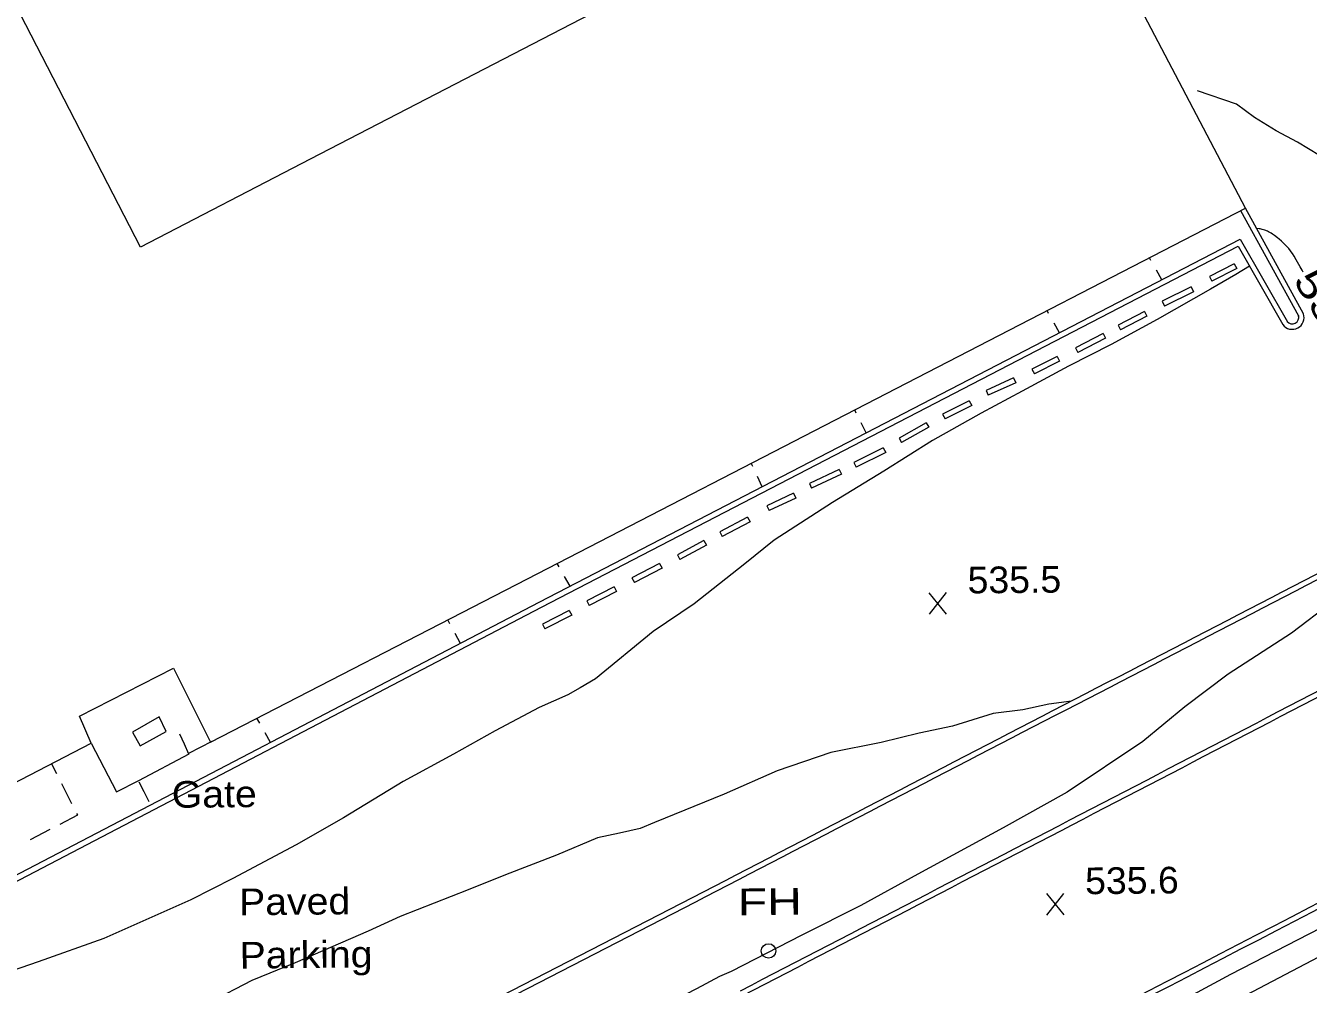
# Model space of a CAD drawing. Extents: x 2361284 to 2366480, y 6976556 to 6985346.
# Drawn here: x 2362837 to 2363068.1, y 6978498.5 to 6978671.2 of the extents above; entities that cross this region are included whole.
import ezdxf
from ezdxf.enums import TextEntityAlignment as Align

# ---------------------------------------------------------------- set-up
doc = ezdxf.new("R2010")
doc.units = 0
doc.header["$LTSCALE"] = 1.9
for name, color, linetype, lineweight in [('10', 7, 'Continuous', 13), ('11', 7, 'Continuous', 13), ('12', 7, 'Continuous', 13), ('13', 7, 'Continuous', 13), ('19', 7, 'Continuous', 13), ('26', 7, 'Continuous', 13), ('3', 7, 'Continuous', 13), ('4', 7, 'Continuous', 13), ('5', 7, 'Continuous', 13), ('7', 7, 'Continuous', 13), ('9', 7, 'Continuous', 13)]:
    doc.layers.add(name, color=color, linetype=linetype, lineweight=lineweight)

msp = doc.modelspace()

# ---------------------------------------------------------------- linework, layer by layer
at = {"layer": '10'}
msp.add_lwpolyline([(2362862.32, 6978544.061), (2362861.055, 6978546.66), (2362856.26, 6978543.884), (2362857.633, 6978541.467)], close=True, dxfattribs=at)
at = {"layer": '11'}
msp.add_circle((2362970.831, 6978504.512), 1.3, dxfattribs=at)
at = {"layer": '12'}
for p, q in [((2363002.892, 6978565.171), (2362999.775, 6978569.022)), ((2362999.812, 6978565.142), (2363002.855, 6978569.051)), ((2363024.058, 6978510.999), (2363020.941, 6978514.85)), ((2363020.978, 6978510.97), (2363024.021, 6978514.879))]:
    msp.add_line(p, q, dxfattribs=at)
for points in [[(2363067.133, 6978626.793), (2363066.943, 6978627.102), (2363066.58, 6978627.729), (2363065.877, 6978629), (2363065.507, 6978629.628), (2363065.195, 6978630.109), (2363064.978, 6978630.417), (2363064.829, 6978630.617), (2363064.52, 6978631.007), (2363064.277, 6978631.29), (2363064.109, 6978631.475), (2363063.761, 6978631.837), (2363063.203, 6978632.364), (2363062.805, 6978632.707), (2363062.527, 6978632.934), (2363061.941, 6978633.384), (2363061.6, 6978633.622), (2363061.369, 6978633.767), (2363060.904, 6978634.023), (2363060.669, 6978634.134), (2363060.195, 6978634.325), (2363059.718, 6978634.473), (2363059.399, 6978634.548), (2363059.185, 6978634.588), (2363058.758, 6978634.644)], [(2363253.996, 6978607.619), (2363253.283, 6978605.821), (2363248.717, 6978602.228), (2363241.34, 6978597.638), (2363234.103, 6978593.16), (2363226.762, 6978589.02), (2363205.247, 6978575.723), (2363188.419, 6978566.924), (2363174.43, 6978559.51), (2363159.371, 6978550.766), (2363137.904, 6978538.791), (2363113.334, 6978526.107), (2363078.126, 6978507.682), (2363030.81, 6978482.841), (2363007.915, 6978470.651)]]:
    msp.add_lwpolyline(points, dxfattribs=at)
at = {"layer": '13'}
for points in [[(2363094.663, 6978656.357), (2363094.301, 6978655.543), (2363093.744, 6978653.288), (2363091.681, 6978648.288), (2363089.285, 6978644.685), (2363086.175, 6978640.485), (2363083.544, 6978639.5), (2363079.544, 6978640.402), (2363072.066, 6978646.551), (2363066.102, 6978650.185), (2363062.282, 6978652.239), (2363058.378, 6978654.602), (2363055.115, 6978657.021), (2363048.092, 6978659.444)], [(2363057.453, 6978627.871), (2363054.997, 6978626.317), (2363050.412, 6978623.733), (2363040.833, 6978618.263), (2363032.516, 6978613.734), (2363024.833, 6978609.811), (2363016.485, 6978605.35), (2363009.102, 6978601.38), (2363000.379, 6978596.436), (2362991.6, 6978590.924), (2362982.324, 6978585.305), (2362971.868, 6978578.485), (2362966.557, 6978574.234), (2362957.435, 6978567.047), (2362950.063, 6978562.068), (2362939.683, 6978553.517), (2362936.908, 6978551.921)], [(2363081.821, 6978577.62), (2363078.501, 6978573.438), (2363076.077, 6978570.645), (2363072.309, 6978567.27), (2363064.993, 6978561.73), (2363053.641, 6978554.361), (2363045.787, 6978548.506), (2363038.227, 6978542.254), (2363024.622, 6978533.124), (2363013.072, 6978526.674), (2362997.711, 6978518.358), (2362987.423, 6978512.718), (2362976.815, 6978507.348), (2362964.075, 6978500.827)], [(2362936.908, 6978551.921), (2362934.7, 6978550.62), (2362929.542, 6978548.331), (2362921.591, 6978544.165), (2362914.091, 6978539.953), (2362905.007, 6978535.037), (2362894.249, 6978528.504), (2362885.775, 6978523.594), (2362874.361, 6978517.575), (2362866.768, 6978513.711), (2362851.123, 6978506.763), (2362839.283, 6978502.531), (2362830.062, 6978499.393)], [(2363025.386, 6978549.492), (2363021.341, 6978548.984), (2363016.621, 6978547.939), (2363011.297, 6978547.248), (2363003.958, 6978544.988), (2362997.97, 6978543.751), (2362991.135, 6978542.036), (2362982.052, 6978540.28), (2362972.383, 6978536.928), (2362962.811, 6978532.776), (2362950.261, 6978527.647)], [(2363119.293, 6978537.764), (2363118.025, 6978535.462), (2363114.06, 6978532.764), (2363105.925, 6978528.057), (2363098.984, 6978523.811), (2363087.474, 6978517.541), (2363076.287, 6978511.744), (2363054.005, 6978500.292), (2363036.704, 6978490.886), (2363022.436, 6978483.261), (2363009.254, 6978476.035), (2363003.792, 6978473.092)], [(2362950.261, 6978527.647), (2362947.71, 6978526.563), (2362944.008, 6978525.697), (2362940.035, 6978524.889), (2362932.634, 6978521.789), (2362923.458, 6978518.232), (2362916.743, 6978515.527), (2362904.467, 6978510.72), (2362898.703, 6978508.076), (2362885.567, 6978502.351), (2362877.786, 6978499.206), (2362870.164, 6978495.243), (2362864.9, 6978492.473), (2362858.66, 6978489.153), (2362849.435, 6978484.435), (2362843.507, 6978481.12), (2362838.48, 6978477.682), (2362835.508, 6978475.623), (2362834.092, 6978474.19), (2362832.692, 6978468.885)], [(2362964.075, 6978500.827), (2362962.024, 6978499.927), (2362957.855, 6978497.688), (2362951.805, 6978494.539), (2362934.347, 6978484.683), (2362917.91, 6978475.947), (2362898.813, 6978466.064), (2362878.55, 6978455.651), (2362869.015, 6978450.97), (2362858.867, 6978448.483), (2362852.267, 6978446.38), (2362845.348, 6978446.195), (2362839.578, 6978446.3), (2362835.468, 6978447.261), (2362830.516, 6978450.574)]]:
    msp.add_lwpolyline(points, dxfattribs=at)
at = {"layer": '19'}
for p, q in [((2363039.702, 6978628.893), (2363039.438, 6978629.36)), ((2363041.695, 6978625.411), (2363040.699, 6978627.151)), ((2363021.272, 6978619.327), (2363020.987, 6978619.834)), ((2363023.225, 6978615.846), (2363022.249, 6978617.586)), ((2362986.64, 6978601.396), (2362986.365, 6978601.963)), ((2362988.404, 6978597.813), (2362987.527, 6978599.604)), ((2362967.991, 6978591.749), (2362967.715, 6978592.337)), ((2362969.705, 6978588.125), (2362968.848, 6978589.937)), ((2362933.111, 6978573.666), (2362932.755, 6978574.292)), ((2362935.104, 6978570.205), (2362934.108, 6978571.935)), ((2362913.438, 6978563.429), (2362913.051, 6978564.136)), ((2362915.331, 6978559.906), (2362914.385, 6978561.667)), ((2362879.185, 6978545.562), (2362878.687, 6978546.447)), ((2362881.148, 6978542.08), (2362880.162, 6978543.821)), ((2362841.704, 6978538.224), (2362842.601, 6978536.444)), ((2362843.498, 6978534.652), (2362845.301, 6978531.079)), ((2362841.377, 6978526.372), (2362837.823, 6978524.538))]:
    msp.add_line(p, q, dxfattribs=at)
msp.add_lwpolyline([(2362846.198, 6978529.287), (2362846.372, 6978528.949), (2362843.158, 6978527.289)], dxfattribs=at)
at = {"layer": '26'}
msp.add_line((2362866.447, 6978540.131), (2362870.617, 6978542.29), dxfattribs=at)
at = {"layer": '3'}
for p, q in [((2363054.703, 6978628.283), (2363050.244, 6978626)), ((2363054.703, 6978628.283), (2363055.144, 6978627.43)), ((2363050.244, 6978626), (2363050.686, 6978625.148)), ((2363055.144, 6978627.43), (2363050.686, 6978625.148)), ((2363046.922, 6978624.107), (2363041.716, 6978621.518)), ((2363047.355, 6978623.25), (2363042.149, 6978620.661)), ((2363046.922, 6978624.107), (2363047.355, 6978623.25)), ((2363041.716, 6978621.518), (2363042.149, 6978620.661)), ((2363038.544, 6978619.699), (2363033.788, 6978617.223)), ((2363038.992, 6978618.849), (2363034.235, 6978616.374)), ((2363038.544, 6978619.699), (2363038.992, 6978618.849)), ((2363033.788, 6978617.223), (2363034.235, 6978616.374)), ((2363031.091, 6978615.707), (2363026.105, 6978613.15)), ((2363031.534, 6978614.856), (2363026.548, 6978612.298)), ((2363031.091, 6978615.707), (2363031.534, 6978614.856)), ((2363022.81, 6978611.579), (2363018.272, 6978609.295)), ((2363022.81, 6978611.579), (2363023.246, 6978610.723)), ((2363026.105, 6978613.15), (2363026.548, 6978612.298)), ((2363018.272, 6978609.295), (2363018.708, 6978608.44)), ((2363023.246, 6978610.723), (2363018.708, 6978608.44)), ((2363014.975, 6978607.705), (2363010.016, 6978605.467)), ((2363014.975, 6978607.705), (2363015.375, 6978606.832)), ((2363010.016, 6978605.467), (2363010.416, 6978604.595)), ((2363015.375, 6978606.832), (2363010.416, 6978604.595)), ((2363006.985, 6978603.618), (2363002.178, 6978601.182)), ((2363007.424, 6978602.764), (2363002.617, 6978600.328)), ((2363006.985, 6978603.618), (2363007.424, 6978602.764)), ((2363002.178, 6978601.182), (2363002.617, 6978600.328)), ((2362999.242, 6978599.653), (2362994.328, 6978596.896)), ((2362999.717, 6978598.819), (2362994.803, 6978596.062)), ((2362999.242, 6978599.653), (2362999.717, 6978598.819)), ((2362994.328, 6978596.896), (2362994.803, 6978596.062)), ((2362991.504, 6978595.149), (2362986.209, 6978592.509)), ((2362991.937, 6978594.293), (2362986.642, 6978591.652)), ((2362991.504, 6978595.149), (2362991.937, 6978594.293)), ((2362983.54, 6978591.244), (2362978.183, 6978588.723)), ((2362983.54, 6978591.244), (2362983.954, 6978590.378)), ((2362986.209, 6978592.509), (2362986.642, 6978591.652)), ((2362978.183, 6978588.723), (2362978.597, 6978587.857)), ((2362983.954, 6978590.378), (2362978.597, 6978587.857)), ((2362975.352, 6978586.937), (2362970.543, 6978584.701)), ((2362975.352, 6978586.937), (2362975.762, 6978586.068)), ((2362970.543, 6978584.701), (2362970.953, 6978583.833)), ((2362975.762, 6978586.068), (2362970.953, 6978583.833)), ((2362967.061, 6978582.656), (2362962.046, 6978579.999)), ((2362967.516, 6978581.811), (2362962.501, 6978579.153)), ((2362967.061, 6978582.656), (2362967.516, 6978581.811)), ((2362962.046, 6978579.999), (2362962.501, 6978579.153)), ((2362959.171, 6978578.461), (2362954.406, 6978575.856)), ((2362959.637, 6978577.622), (2362954.871, 6978575.016)), ((2362959.171, 6978578.461), (2362959.637, 6978577.622)), ((2362954.406, 6978575.856), (2362954.871, 6978575.016)), ((2362951.221, 6978574.285), (2362946.235, 6978571.728)), ((2362951.664, 6978573.434), (2362946.678, 6978570.876)), ((2362951.221, 6978574.285), (2362951.664, 6978573.434)), ((2362943.01, 6978570.088), (2362938.074, 6978567.59)), ((2362943.01, 6978570.088), (2362943.448, 6978569.233)), ((2362946.235, 6978571.728), (2362946.678, 6978570.876)), ((2362943.448, 6978569.233), (2362938.512, 6978566.736)), ((2362823.81, 6978512.153), (2362929.512, 6978567.311)), ((2362824.258, 6978511.297), (2362929.96, 6978566.456)), ((2362934.95, 6978565.842), (2362930.113, 6978563.365)), ((2362934.95, 6978565.842), (2362935.392, 6978564.989)), ((2362938.074, 6978567.59), (2362938.512, 6978566.736)), ((2362930.113, 6978563.365), (2362930.556, 6978562.513)), ((2362935.392, 6978564.989), (2362930.556, 6978562.513))]:
    msp.add_line(p, q, dxfattribs=at)
for points in [[(2363066.264, 6978618.976), (2363066.33, 6978618.826), (2363055.908, 6978637.837)], [(2363067.173, 6978619.283), (2363067.175, 6978619.284), (2363056.753, 6978638.295)], [(2362929.522, 6978567.311), (2363055.796, 6978632.716), (2363064.279, 6978617.816), (2363064.216, 6978617.908)], [(2362929.96, 6978566.456), (2363055.418, 6978631.442), (2363063.444, 6978617.338), (2363063.443, 6978617.338)], [(2362957.527, 6978513.244), (2362843.082, 6978454.303), (2362835.657, 6978468.374)], [(2362957.089, 6978514.1), (2362843.49, 6978455.587), (2362836.228, 6978469.339), (2362836.228, 6978469.339)]]:
    msp.add_lwpolyline(points, dxfattribs=at)
for centre, radius, start, end in [((2363065.156, 6978618.601), 2.129, 216.41576, 18.66404), ((2363065.156, 6978618.601), 1.169, 216.41575, 18.66403), ((2416815.134, 6874672.847), 116977.327, 117.34441, 117.41385), ((2416815.134, 6874672.849), 116976.366, 117.34441, 117.41385), ((2290091.034, 7119171.363), 158463.343, 297.386, 297.46988), ((2290091.035, 7119171.361), 158464.302, 297.386, 297.46988), ((2341888.702, 7019227.765), 45860.77, 297.36056, 297.53863), ((2341888.701, 7019227.765), 45861.73, 297.36056, 297.53863)]:
    msp.add_arc(centre, radius, start, end, dxfattribs=at)
at = {"layer": '5'}
for points in [[(2362866.447, 6978539.932), (2362865.629, 6978541.746), (2362864.806, 6978543.569)], [(2362857.403, 6978534.995), (2362858.318, 6978533.228), (2362859.238, 6978531.452)]]:
    msp.add_lwpolyline(points, dxfattribs=at)
at = {"layer": '7'}
for points in [[(2362888.281, 6978647.134), (2362857.689, 6978631.282), (2362779.922, 6978782.081), (2362750.715, 6978766.832), (2362746.563, 6978774.353), (2362733.061, 6978767.145), (2362737.128, 6978760.083), (2362704.363, 6978742.471), (2362817.203, 6978525.552), (2362848.848, 6978541.923), (2362846.702, 6978546.803), (2362863.642, 6978555.415), (2362870.298, 6978542.127), (2362927.431, 6978571.542)], [(2362927.431, 6978571.542), (2363056.753, 6978638.295), (2363017.084, 6978713.822), (2362888.281, 6978647.134)], [(2362848.848, 6978541.923), (2362853.392, 6978533.186), (2362857.403, 6978535.194)]]:
    msp.add_lwpolyline(points, dxfattribs=at)
at = {"layer": '9'}
msp.add_line((2362857.403, 6978535.194), (2362866.508, 6978539.991), dxfattribs=at)

# ---------------------------------------------------------------- texts
at = {"layer": '12', "width": 1.4}
msp.add_text(' 535 ', height=4.8, rotation=301.554, dxfattribs=at).set_placement((2363069.13, 6978618.943), align=Align.CENTER)
at = {"layer": '12', "width": 1.05}
for s, p in [('535.5', (2363006.701, 6978568.895)), ('535.6', (2363027.867, 6978514.723))]:
    msp.add_text(s, height=4.799, rotation=0.545, dxfattribs=at).set_placement(p)
at = {"layer": '3', "width": 1.1}
for s, p in [('Paved', (2362875.494, 6978510.924)), ('Parking', (2362875.585, 6978501.326))]:
    msp.add_text(s, height=4.799, rotation=0.545, dxfattribs=at).set_placement(p)
at = {"layer": '4', "width": 1.35}
msp.add_text('  FH', height=4.799, rotation=0.545, dxfattribs=at).set_placement((2362960.489, 6978510.892))
at = {"layer": '9', "width": 1.1}
msp.add_text('Gate', height=4.799, rotation=0.545, dxfattribs=at).set_placement((2362863.371, 6978530.281))

doc.saveas('drawing.dxf')
